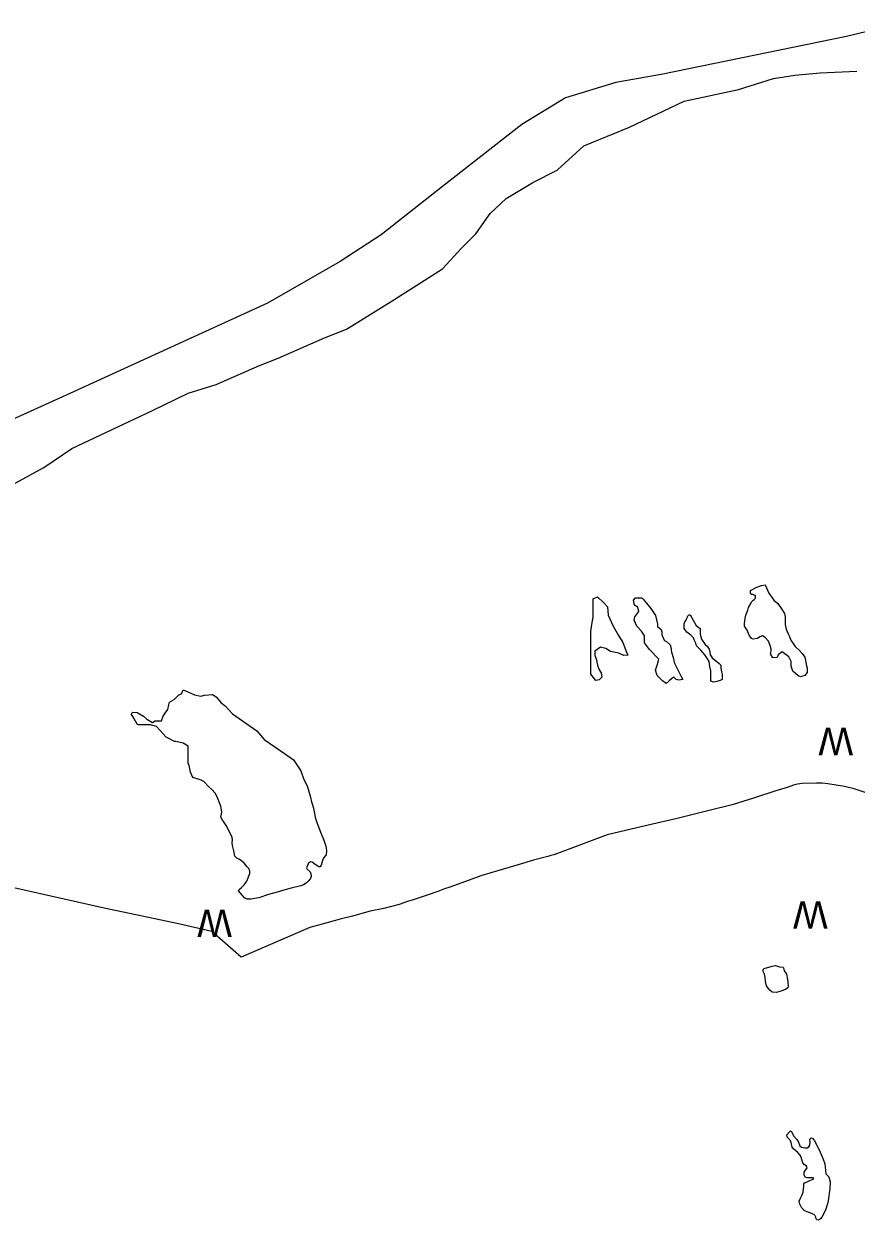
# Model space of a CAD drawing. Extents: x 1945482 to 2853149, y 66427 to 1015778.
# Drawn here: x 2349632 to 2354095, y 227636 to 234053 of the extents above; entities that cross this region are included whole.
import ezdxf

# ---------------------------------------------------------------- set-up
doc = ezdxf.new("R2010")
doc.units = 0
for name, color, linetype in [('Old_Level_22', 7, 'Continuous'), ('Old_Level_35', 7, 'Continuous'), ('Old_Level_52', 7, 'Continuous'), ('Old_Level_60', 7, 'Continuous')]:
    doc.layers.add(name, color=color, linetype=linetype)

msp = doc.modelspace()

# ---------------------------------------------------------------- linework, layer by layer
at = {"layer": 'Old_Level_35'}
for points in [[(2354223.4, 229903.3), (2354085.7, 229950), (2354033.7, 229962), (2353943.8, 229976.5), (2353914.2, 229979.9), (2353883.6, 229980.7), (2353806.9, 229978), (2353781.4, 229975), (2353759.7, 229969.2), (2353725.7, 229957.4), (2353665.3, 229939.5), (2353545.5, 229900), (2353431, 229864.6), (2353307.2, 229833.1), (2353135, 229789.8), (2352980.9, 229754.2), (2352760.7, 229703.1), (2352523, 229612.8), (2352473.9, 229596.1), (2352458.3, 229591.7), (2352442.4, 229587.4), (2352364.6, 229566.3), (2352288.9, 229543.3), (2352179.1, 229511.6), (2352083.5, 229482.2), (2352059.6, 229473.8), (2351916.2, 229421.7), (2351887.5, 229412.6), (2351852.5, 229398.8), (2351794.6, 229379.9), (2351719, 229354.9), (2351689, 229344.5), (2351645.1, 229329.7), (2351562.8, 229307.4), (2351489.9, 229292.9), (2351394, 229265.9), (2351327.9, 229251.1), (2351232.4, 229223.7), (2351166.1, 229205.5)], [(2351166.1, 229205.5), (2350796.4, 229047.1), (2350639.2, 229183.5), (2350461.1, 229225.4), (2350062.9, 229309.3), (2349360.7, 229466.6), (2349119.7, 229456.1), (2348064.9, 229390.8)]]:
    msp.add_lwpolyline(points, dxfattribs=at)
at = {"layer": 'Old_Level_52'}
msp.add_lwpolyline([(2354324.8, 234053.2), (2354044.5, 233986.2), (2353049.6, 233782.3), (2352807.5, 233739.2), (2352537.1, 233656.2), (2352302.2, 233513), (2351876.9, 233180.7), (2351547.8, 232922.1), (2351327.4, 232779.1), (2350938.5, 232554.3), (2349878.6, 232070.8), (2349375.7, 231842.7), (2348900.9, 231632.5), (2348652.5, 231549.5), (2348350.2, 231508.6), (2347998, 231499.9), (2346807.7, 231408.6), (2345807.5, 231404.7), (2345281.7, 231389), (2345011.3, 231354), (2344652.9, 231255.4), (2344292.2, 231090.8)], dxfattribs=at)
at = {"layer": 'Old_Level_60'}
for points in [[(2351602.6, 232563.6), (2351877.6, 232738.5), (2351978.4, 232850.9), (2352055.1, 232927.4), (2352131.9, 233035.4), (2352218.2, 233116.3), (2352362.1, 233201.8), (2352491.6, 233269.3), (2352635.5, 233399.7), (2352880.2, 233498.7), (2353172.8, 233638.1), (2353465.4, 233701.1), (2353652.5, 233759.6), (2353767.7, 233777.6), (2353902, 233791.1), (2354098.7, 233800.1)], [(2349381.1, 231479.2), (2349738.9, 231674.2), (2349888.6, 231775.6), (2350321.3, 231978.5), (2350512.6, 232072.1), (2350662.4, 232118.9), (2350895.4, 232220.3), (2350995.2, 232259.3), (2351244.8, 232368.6), (2351361.3, 232415.4), (2351602.6, 232563.6)], [(2353606.9, 231044.2), (2353627.3, 230999.4), (2353654.6, 230962.6), (2353675.1, 230943.4), (2353695.6, 230914.6), (2353710.9, 230890.6), (2353714.3, 230869.8), (2353714.3, 230844.3), (2353714.3, 230831.5), (2353721.2, 230805.9), (2353731.4, 230781.9), (2353738.2, 230767.5), (2353745, 230746.7), (2353768.9, 230713.1), (2353789.4, 230693.9), (2353806.5, 230676.3), (2353820.1, 230655.5), (2353830.3, 230609.1), (2353833.8, 230596.3), (2353833.8, 230573.9), (2353820.1, 230557.9), (2353797.9, 230549.9), (2353784.3, 230556.3), (2353755.3, 230580.3), (2353746.8, 230607.5), (2353746.8, 230633.1), (2353734.8, 230658.7), (2353699, 230684.3), (2353676.8, 230668.3), (2353671.7, 230653.9), (2353649.5, 230652.3), (2353635.9, 230674.7), (2353639.3, 230687.5), (2353639.3, 230698.7), (2353634.2, 230717.9), (2353625.6, 230741.9), (2353606.9, 230761.1), (2353593.2, 230770.7), (2353579.6, 230765.9), (2353565.9, 230756.3), (2353543.8, 230753.1), (2353535.2, 230756.3), (2353521.6, 230773.9), (2353511.3, 230801.1), (2353497.7, 230821.9), (2353497.7, 230836.3), (2353501.1, 230863.4), (2353504.5, 230881), (2353514.8, 230908.2), (2353518.2, 230922.6)], [(2353518.2, 230922.6), (2353531.8, 230943.4), (2353535.2, 230953), (2353542, 230959.4), (2353548.9, 230965.8), (2353555.7, 230972.2), (2353555.7, 230986.6), (2353552.3, 230986.6), (2353542, 230993), (2353538.6, 230993), (2353533.5, 230993), (2353528.4, 231001), (2353528.4, 231007.4), (2353528.4, 231013.8), (2353562.5, 231031.4), (2353588.1, 231041), (2353606.9, 231044.2)], [(2352707.9, 230980.2), (2352742, 230948.2), (2352762.5, 230925.8), (2352765.9, 230881), (2352793.2, 230821.9), (2352820.5, 230772.3), (2352844.3, 230733.9), (2352864.8, 230682.7), (2352871.6, 230666.7), (2352849.5, 230665.1), (2352822.2, 230677.9), (2352805.1, 230681.1), (2352777.8, 230685.9), (2352753.9, 230701.9), (2352724.9, 230709.9), (2352694.2, 230689.1), (2352694.2, 230665.1), (2352701.1, 230647.5), (2352707.9, 230613.9), (2352718.1, 230588.3), (2352728.3, 230572.3), (2352731.8, 230548.3), (2352718.1, 230533.9), (2352699.3, 230530.7), (2352672.1, 230564.3), (2352672.1, 230601.1), (2352672.1, 230636.3), (2352672.1, 230673.1), (2352672.1, 230713.1), (2352672.1, 230743.5), (2352672.1, 230793.1), (2352678.9, 230831.5), (2352685.7, 230871.4)], [(2352685.7, 230871.4), (2352685.7, 230901.8), (2352685.7, 230916.2), (2352685.7, 230932.2), (2352685.7, 230951.4), (2352685.7, 230969), (2352707.9, 230980.2)], [(2352953.5, 230967.4), (2352970.6, 230946.6), (2352994.5, 230917.8), (2353020.1, 230879.4), (2353030.3, 230833.1), (2353030.3, 230820.3), (2353050.8, 230804.3), (2353054.2, 230791.5), (2353054.2, 230777.1), (2353061, 230757.9), (2353067.8, 230745.1), (2353078.1, 230740.3), (2353098.5, 230722.7), (2353101.9, 230709.9), (2353105.3, 230682.7), (2353115.6, 230649.1), (2353119, 230626.7), (2353142.9, 230580.3), (2353156.5, 230551.5), (2353166.8, 230535.5), (2353144.6, 230532.3), (2353130.9, 230535.5), (2353117.3, 230548.3), (2353107.1, 230541.9), (2353093.4, 230529.1), (2353076.3, 230514.7), (2353057.6, 230529.1), (2353028.6, 230557.9), (2353020.1, 230586.7), (2353030.3, 230618.7), (2353037.1, 230645.9), (2352987.6, 230697.1), (2352960.3, 230732.3), (2352960.3, 230770.7), (2352955.2, 230780.3), (2352945, 230796.3), (2352919.4, 230821.9), (2352905.8, 230853.8), (2352909.2, 230873), (2352929.6, 230901.8), (2352924.5, 230924.2), (2352907.5, 230935.4), (2352902.3, 230961), (2352912.6, 230973.8), (2352936.5, 230973.8), (2352946.7, 230973.8), (2352953.5, 230967.4)], [(2353206, 230882.6), (2353238.4, 230825.1), (2353258.9, 230810.7), (2353258.9, 230778.7), (2353265.7, 230753.1), (2353286.2, 230724.3), (2353296.4, 230714.7), (2353306.6, 230698.7), (2353310.1, 230682.7), (2353313.5, 230668.3), (2353323.7, 230652.3), (2353342.5, 230636.3), (2353359.5, 230623.5), (2353369.8, 230613.9), (2353369.8, 230597.9), (2353373.2, 230577.1), (2353376.6, 230562.7), (2353376.6, 230548.3), (2353376.6, 230535.5), (2353366.3, 230530.7), (2353349.3, 230525.9), (2353330.5, 230521.1), (2353316.9, 230527.5), (2353316.9, 230551.5), (2353316.9, 230567.5), (2353316.9, 230581.9), (2353311.8, 230605.9), (2353306.6, 230633.1), (2353298.1, 230647.5), (2353284.5, 230668.3), (2353262.3, 230693.9), (2353240.1, 230716.3), (2353236.7, 230730.7), (2353226.5, 230749.9), (2353223.1, 230759.5), (2353209.4, 230773.9), (2353187.2, 230789.9), (2353173.6, 230810.7), (2353173.6, 230817.1), (2353173.6, 230834.7), (2353177, 230845.8), (2353183.8, 230855.4), (2353187.2, 230865), (2353194.1, 230879.4), (2353197.1, 230882), (2353199.7, 230882.8), (2353203.5, 230883.2), (2353206, 230882.6)], [(2350571.2, 230000), (2350537.2, 230010.2), (2350525.1, 230039.8), (2350517.8, 230074), (2350512.9, 230087.6), (2350512.9, 230114.9), (2350512.9, 230135.4), (2350512.9, 230149.1), (2350512.9, 230165), (2350512.9, 230178.7), (2350486.2, 230194.6), (2350447.4, 230203.7), (2350440.1, 230203.7), (2350428, 230208.3), (2350413.4, 230217.4), (2350394, 230226.5), (2350362.4, 230262.9), (2350343, 230283.4), (2350311.5, 230292.5), (2350272.6, 230292.5), (2350245.9, 230292.5), (2350238.6, 230297), (2350221.6, 230328.9), (2350207.1, 230351.7), (2350216.8, 230360.8), (2350238.6, 230358.5), (2350272.6, 230340.3), (2350292, 230324.3), (2350321.2, 230306.1), (2350335.7, 230315.2), (2350369.7, 230315.2), (2350379.4, 230340.3), (2350389.1, 230356.2), (2350403.7, 230374.4), (2350408.6, 230399.5), (2350413.4, 230415.4), (2350437.7, 230429), (2350462, 230454.1), (2350476.5, 230458.6), (2350486.2, 230481.4), (2350527.5, 230463.2), (2350546.9, 230454.1), (2350580.9, 230447.3), (2350600.3, 230451.8), (2350644, 230456.4), (2350663.4, 230442.7), (2350687.7, 230413.1), (2350712, 230394.9), (2350750.8, 230351.7), (2350881.9, 230260.6), (2350920.8, 230215.1), (2350971.7, 230178.7), (2351034.8, 230135.4), (2351078.5, 230105.8), (2351117.4, 230046.6), (2351134, 230000)], [(2351134, 230000), (2351150.5, 229966.3), (2351156, 229948.7), (2351169.2, 229904.1), (2351175, 229879.3), (2351180, 229864.1), (2351184.5, 229846.2), (2351194.5, 229797.3), (2351200, 229780.1), (2351222, 229716.4), (2351240.7, 229673.4), (2351250, 229647.6), (2351253, 229632), (2351254.2, 229616.5), (2351252.2, 229596.4), (2351240.2, 229581.2), (2351234, 229565.5), (2351227, 229539.9), (2351221.5, 229531.4), (2351214, 229530.9), (2351194, 229544.1), (2351177.7, 229556.7), (2351168.5, 229557.2), (2351159, 229551.1), (2351148.2, 229526.2), (2351150.5, 229518.5), (2351167, 229504.5), (2351171.2, 229493.6), (2351172.5, 229480.5), (2351169, 229468), (2351157.2, 229454.1), (2351145, 229443.1), (2351132, 229434.9), (2351116.7, 229428.7), (2351065, 229417.6), (2351025.5, 229406.9), (2350989.5, 229394.6), (2350963.5, 229388.4), (2350943.5, 229382.3), (2350891.7, 229364.8), (2350849.7, 229357.8), (2350828.5, 229357.6), (2350815.2, 229365), (2350783.5, 229402.9), (2350786.7, 229409.7), (2350799, 229420.5), (2350813, 229435), (2350828, 229454), (2350843.2, 229496.3), (2350843.5, 229507.1), (2350837.5, 229521.4), (2350828.2, 229533.9), (2350813.5, 229550.2), (2350798.5, 229563.5), (2350785.5, 229571.9), (2350773, 229578.2), (2350763.2, 229588.4), (2350758.2, 229616.7), (2350750.7, 229645.5), (2350748.7, 229660.5), (2350751, 229675.8), (2350749.5, 229688.8), (2350735.2, 229718.2), (2350716.5, 229753.7), (2350694.5, 229785.6), (2350688.5, 229796.8), (2350694.2, 229824.9), (2350688, 229857.5), (2350681.7, 229875.4), (2350667, 229910.5), (2350657, 229926.9), (2350639.5, 229945.9), (2350623.5, 229960.7), (2350596, 229989.1), (2350581.7, 229996.7), (2350571.2, 230000)], [(2353668, 228857.9), (2353645.2, 228859.7), (2353633.7, 228868.7), (2353623.7, 228880.5), (2353615.5, 228893.7), (2353609.2, 228916.7), (2353608, 228936.7), (2353604.7, 228956.3), (2353597, 228970.4), (2353597, 228981.3), (2353603, 228986.5), (2353645.5, 228997.9), (2353664, 229001.6), (2353685.5, 228995.3), (2353703.5, 228993.2), (2353706.7, 228989.7), (2353710.2, 228973.8), (2353718, 228960.2), (2353722.7, 228955.1), (2353728.2, 228927.2), (2353731.2, 228893.1), (2353729.5, 228882.5), (2353716, 228873), (2353692, 228864.4), (2353668, 228857.9)], [(2353894.7, 227636.2), (2353886, 227637.1), (2353881.5, 227643.2), (2353879.7, 227652.6), (2353874, 227661.7), (2353862.2, 227669.3), (2353832.5, 227680.1), (2353817.2, 227687.2), (2353803.5, 227704.2), (2353793.5, 227722.2), (2353790.7, 227738.5), (2353797, 227754.5), (2353805.2, 227768.5), (2353811.2, 227786), (2353814.7, 227819), (2353815.2, 227831.2), (2353818.5, 227836), (2353833.2, 227841.1), (2353846.5, 227849), (2353865, 227855.1), (2353869.2, 227861), (2353862.5, 227863.3), (2353833.2, 227862.7), (2353822.2, 227866.5), (2353817.2, 227878.3), (2353817.7, 227893.9), (2353833.5, 227916.8), (2353829.7, 227925.5), (2353817.5, 227934.4), (2353809.5, 227943.7), (2353801.5, 227973.8), (2353794.5, 227986.2), (2353782.5, 227998.3), (2353761, 228015.8), (2353752.7, 228027.6), (2353747.7, 228052.9), (2353741, 228064.8), (2353725.7, 228080.9), (2353724.2, 228092.9), (2353738.5, 228110.1), (2353744.5, 228115), (2353749.7, 228111.8), (2353760, 228087.4), (2353778.5, 228067.8), (2353786.5, 228054.6), (2353793.7, 228034.5), (2353802.5, 228027.9), (2353820, 228024.3), (2353832.2, 228023.1), (2353842.7, 228029.5), (2353847.7, 228038.5), (2353849.5, 228054.8), (2353847.5, 228069.8), (2353854.7, 228076.9), (2353861, 228076.3), (2353872.7, 228061.3), (2353891, 228026.7), (2353903.5, 228000.5), (2353918.7, 227963.8), (2353927.5, 227937.5), (2353933.7, 227884.7), (2353948.5, 227867.7), (2353956.2, 227840.8), (2353954, 227803.3), (2353946.5, 227739), (2353943, 227723.1), (2353931, 227689.6), (2353912.5, 227651.9), (2353904.5, 227642.7), (2353894.7, 227636.2)]]:
    msp.add_lwpolyline(points, dxfattribs=at)

# ---------------------------------------------------------------- texts
at = {"layer": 'Old_Level_22'}
for p in [(2354079.9, 230277.2), (2353943.6, 229346.7), (2350748, 229301.6)]:
    msp.add_text('W', height=147.6, rotation=180, dxfattribs=at).set_placement(p)

doc.saveas('drawing.dxf')
